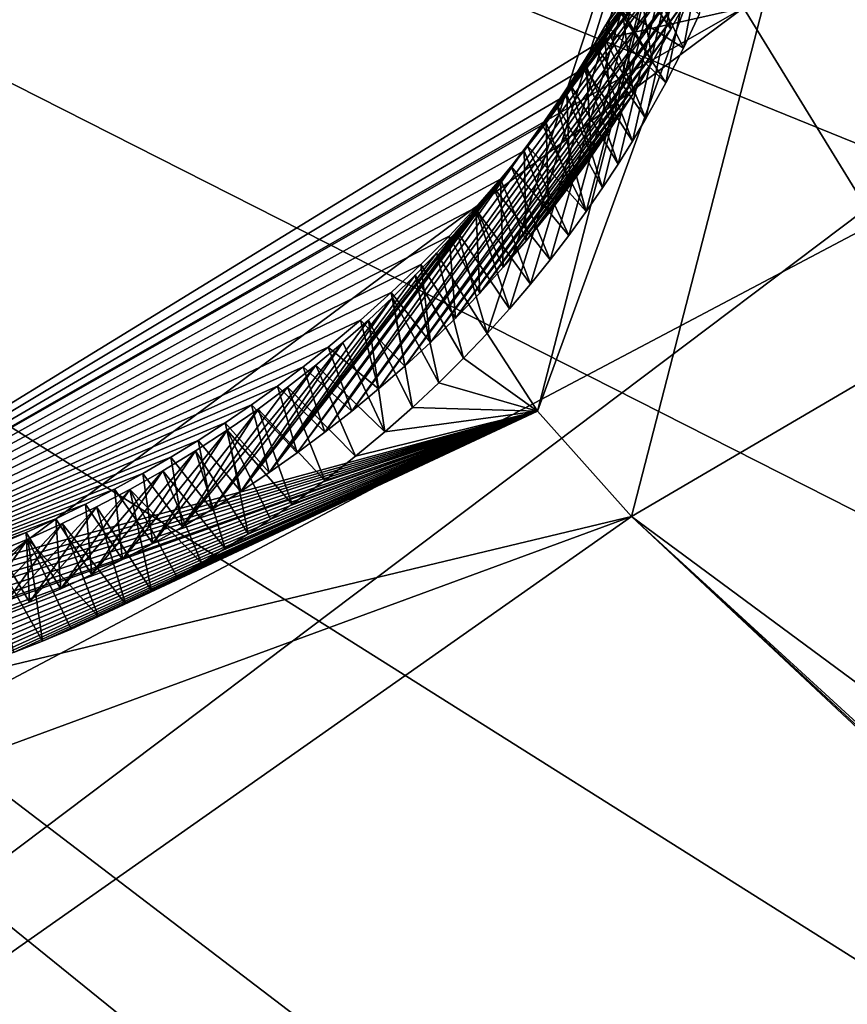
# Model space of a CAD drawing. Header units: millimetres. Extents: x -147 to 294, y -82 to 275.
# Tile 354 of 609: x 256.89 to 258.36, y 174.09 to 175.84. Entities that reach past the tile are written whole.
import ezdxf

# ---------------------------------------------------------------- set-up
doc = ezdxf.new("R2010")
doc.units = ezdxf.units.MM
doc.header["$LTSCALE"] = 67.506716
for name, color, linetype in [('1844', 7, 'CONTINUOUS'), ('2835', 7, 'CONTINUOUS'), ('3591', 7, 'CONTINUOUS'), ('3594', 7, 'CONTINUOUS'), ('3595', 7, 'CONTINUOUS'), ('3598', 7, 'CONTINUOUS'), ('3599', 7, 'CONTINUOUS'), ('751', 7, 'CONTINUOUS'), ('807', 7, 'CONTINUOUS')]:
    doc.layers.add(name, color=color, linetype=linetype)

msp = doc.modelspace()

# ---------------------------------------------------------------- linework, layer by layer
at = {"layer": '1844', "linetype": 'CONTINUOUS'}
for points in [[(258.4128, 175.4797, -27.0496), (263.1443, 173.3288, -29.217), (255.8131, 174.1063, -26.9183), (258.4128, 175.4797, -27.0496)], [(263.1443, 173.3288, -29.217), (255.1497, 173.9303, -26.8166), (255.8131, 174.1063, -26.9183), (263.1443, 173.3288, -29.217)]]:
    msp.add_3dface(points, dxfattribs=at)
at = {"layer": '2835', "linetype": 'CONTINUOUS'}
for points in [[(263.5417, 170.8446, -27.8186), (262.9563, 177.8727, -24.7702), (257.9775, 174.9556, -24.6013), (263.5417, 170.8446, -27.8186)], [(257.9775, 174.9556, -24.6013), (262.9563, 177.8727, -24.7702), (258.5469, 177.1653, -23.8997), (257.9775, 174.9556, -24.6013)], [(255.4696, 173.1937, -24.6475), (263.9317, 169.3792, -28.5881), (257.9775, 174.9556, -24.6013), (255.4696, 173.1937, -24.6475)], [(255.8961, 174.1909, -24.3685), (255.4696, 173.1937, -24.6475), (257.9775, 174.9556, -24.6013), (255.8961, 174.1909, -24.3685)], [(263.9317, 169.3792, -28.5881), (263.8307, 169.5237, -28.4932), (257.9775, 174.9556, -24.6013), (263.9317, 169.3792, -28.5881)], [(263.743, 169.6771, -28.3983), (263.5417, 170.8446, -27.8186), (257.9775, 174.9556, -24.6013), (263.743, 169.6771, -28.3983)], [(263.8307, 169.5237, -28.4932), (263.743, 169.6771, -28.3983), (257.9775, 174.9556, -24.6013), (263.8307, 169.5237, -28.4932)]]:
    msp.add_3dface(points, dxfattribs=at)
at = {"layer": '3591', "linetype": 'CONTINUOUS'}
for points in [[(257.9775, 174.9556, -24.6013), (258.5469, 177.1653, -23.8997), (257.8095, 175.1435, -24.6033), (257.9775, 174.9556, -24.6013)], [(257.8095, 175.1435, -24.6033), (258.5469, 177.1653, -23.8997), (258.3223, 177.1237, -23.9614), (257.8095, 175.1435, -24.6033)], [(257.8095, 175.1435, -24.6033), (258.3223, 177.1237, -23.9614), (257.7198, 175.2823, -24.7957), (257.8095, 175.1435, -24.6033)], [(257.7198, 175.2823, -24.7957), (258.3223, 177.1237, -23.9614), (257.7595, 175.3263, -24.7886), (257.7198, 175.2823, -24.7957)], [(257.7595, 175.3263, -24.7886), (258.3223, 177.1237, -23.9614), (257.7969, 175.3702, -24.781), (257.7595, 175.3263, -24.7886)], [(257.7969, 175.3702, -24.781), (258.3223, 177.1237, -23.9614), (257.8322, 175.4138, -24.7728), (257.7969, 175.3702, -24.781)], [(257.8322, 175.4138, -24.7728), (258.3223, 177.1237, -23.9614), (257.8654, 175.457, -24.7643), (257.8322, 175.4138, -24.7728)], [(257.8654, 175.457, -24.7643), (258.3223, 177.1237, -23.9614), (257.8966, 175.4998, -24.7554), (257.8654, 175.457, -24.7643)], [(257.8966, 175.4998, -24.7554), (258.3223, 177.1237, -23.9614), (257.9259, 175.5421, -24.7461), (257.8966, 175.4998, -24.7554)], [(257.9259, 175.5421, -24.7461), (258.3223, 177.1237, -23.9614), (257.9534, 175.584, -24.7366), (257.9259, 175.5421, -24.7461)], [(257.9534, 175.584, -24.7366), (258.3223, 177.1237, -23.9614), (257.9791, 175.6252, -24.7269), (257.9534, 175.584, -24.7366)], [(257.9791, 175.6252, -24.7269), (258.3223, 177.1237, -23.9614), (258.0032, 175.6657, -24.7169), (257.9791, 175.6252, -24.7269)], [(258.0032, 175.6657, -24.7169), (258.3223, 177.1237, -23.9614), (258.0385, 175.7293, -24.7007), (258.0032, 175.6657, -24.7169)], [(258.0385, 175.7293, -24.7007), (258.3223, 177.1237, -23.9614), (258.0701, 175.791, -24.6841), (258.0385, 175.7293, -24.7007)], [(258.0701, 175.791, -24.6841), (258.3223, 177.1237, -23.9614), (258.0983, 175.851, -24.6674), (258.0701, 175.791, -24.6841)], [(257.6778, 175.2382, -24.8022), (257.8095, 175.1435, -24.6033), (257.7198, 175.2823, -24.7957), (257.6778, 175.2382, -24.8022)], [(257.6335, 175.1941, -24.808), (257.8095, 175.1435, -24.6033), (257.6778, 175.2382, -24.8022), (257.6335, 175.1941, -24.808)], [(257.5866, 175.1502, -24.813), (257.8095, 175.1435, -24.6033), (257.6335, 175.1941, -24.808), (257.5866, 175.1502, -24.813)], [(255.8007, 174.4343, -24.346), (257.8095, 175.1435, -24.6033), (255.7929, 174.5946, -24.544), (255.8007, 174.4343, -24.346)], [(255.7929, 174.5946, -24.544), (257.8095, 175.1435, -24.6033), (255.8461, 174.587, -24.5617), (255.7929, 174.5946, -24.544)], [(255.8007, 174.4343, -24.346), (257.9775, 174.9556, -24.6013), (257.8095, 175.1435, -24.6033), (255.8007, 174.4343, -24.346)], [(255.8461, 174.587, -24.5617), (257.8095, 175.1435, -24.6033), (255.899, 174.5809, -24.5788), (255.8461, 174.587, -24.5617)], [(255.899, 174.5809, -24.5788), (257.8095, 175.1435, -24.6033), (255.9514, 174.5762, -24.5951), (255.899, 174.5809, -24.5788)], [(255.9514, 174.5762, -24.5951), (257.8095, 175.1435, -24.6033), (256.0034, 174.5729, -24.6108), (255.9514, 174.5762, -24.5951)], [(256.0034, 174.5729, -24.6108), (257.8095, 175.1435, -24.6033), (256.0733, 174.5706, -24.6311), (256.0034, 174.5729, -24.6108)], [(256.0733, 174.5706, -24.6311), (257.8095, 175.1435, -24.6033), (256.1422, 174.5706, -24.6502), (256.0733, 174.5706, -24.6311)], [(256.1422, 174.5706, -24.6502), (257.8095, 175.1435, -24.6033), (256.21, 174.5729, -24.668), (256.1422, 174.5706, -24.6502)], [(256.21, 174.5729, -24.668), (257.8095, 175.1435, -24.6033), (256.2769, 174.5772, -24.6848), (256.21, 174.5729, -24.668)], [(256.2769, 174.5772, -24.6848), (257.8095, 175.1435, -24.6033), (256.3426, 174.5836, -24.7004), (256.2769, 174.5772, -24.6848)], [(256.3426, 174.5836, -24.7004), (257.8095, 175.1435, -24.6033), (256.4071, 174.5918, -24.7149), (256.3426, 174.5836, -24.7004)], [(256.4071, 174.5918, -24.7149), (257.8095, 175.1435, -24.6033), (256.4703, 174.6018, -24.7283), (256.4071, 174.5918, -24.7149)], [(256.4703, 174.6018, -24.7283), (257.8095, 175.1435, -24.6033), (256.5322, 174.6135, -24.7407), (256.4703, 174.6018, -24.7283)], [(256.5322, 174.6135, -24.7407), (257.8095, 175.1435, -24.6033), (256.5927, 174.6267, -24.7521), (256.5322, 174.6135, -24.7407)], [(256.5927, 174.6267, -24.7521), (257.8095, 175.1435, -24.6033), (256.6518, 174.6413, -24.7625), (256.5927, 174.6267, -24.7521)], [(256.6518, 174.6413, -24.7625), (257.8095, 175.1435, -24.6033), (256.7096, 174.6574, -24.7719), (256.6518, 174.6413, -24.7625)], [(256.7096, 174.6574, -24.7719), (257.8095, 175.1435, -24.6033), (256.7659, 174.6746, -24.7805), (256.7096, 174.6574, -24.7719)], [(256.7659, 174.6746, -24.7805), (257.8095, 175.1435, -24.6033), (256.8208, 174.6931, -24.7882), (256.7659, 174.6746, -24.7805)], [(256.8208, 174.6931, -24.7882), (257.8095, 175.1435, -24.6033), (256.8744, 174.7127, -24.795), (256.8208, 174.6931, -24.7882)], [(256.8744, 174.7127, -24.795), (257.8095, 175.1435, -24.6033), (256.9265, 174.7332, -24.8011), (256.8744, 174.7127, -24.795)], [(256.9265, 174.7332, -24.8011), (257.8095, 175.1435, -24.6033), (256.9772, 174.7547, -24.8063), (256.9265, 174.7332, -24.8011)], [(256.9772, 174.7547, -24.8063), (257.8095, 175.1435, -24.6033), (257.0265, 174.777, -24.8109), (256.9772, 174.7547, -24.8063)], [(257.0265, 174.777, -24.8109), (257.8095, 175.1435, -24.6033), (257.0744, 174.8001, -24.8147), (257.0265, 174.777, -24.8109)], [(257.0744, 174.8001, -24.8147), (257.8095, 175.1435, -24.6033), (257.1209, 174.8238, -24.8179), (257.0744, 174.8001, -24.8147)], [(257.1209, 174.8238, -24.8179), (257.8095, 175.1435, -24.6033), (257.166, 174.8482, -24.8204), (257.1209, 174.8238, -24.8179)], [(257.166, 174.8482, -24.8204), (257.8095, 175.1435, -24.6033), (257.2098, 174.8731, -24.8223), (257.166, 174.8482, -24.8204)], [(257.2098, 174.8731, -24.8223), (257.8095, 175.1435, -24.6033), (257.2522, 174.8986, -24.8236), (257.2098, 174.8731, -24.8223)], [(257.2522, 174.8986, -24.8236), (257.8095, 175.1435, -24.6033), (257.2934, 174.9246, -24.8244), (257.2522, 174.8986, -24.8236)], [(257.2934, 174.9246, -24.8244), (257.8095, 175.1435, -24.6033), (257.3334, 174.951, -24.8246), (257.2934, 174.9246, -24.8244)], [(257.3334, 174.951, -24.8246), (257.8095, 175.1435, -24.6033), (257.3721, 174.9778, -24.8244), (257.3334, 174.951, -24.8246)], [(257.3721, 174.9778, -24.8244), (257.8095, 175.1435, -24.6033), (257.4299, 175.0201, -24.823), (257.3721, 174.9778, -24.8244)], [(257.4299, 175.0201, -24.823), (257.8095, 175.1435, -24.6033), (257.4848, 175.063, -24.8206), (257.4299, 175.0201, -24.823)], [(257.4848, 175.063, -24.8206), (257.8095, 175.1435, -24.6033), (257.5371, 175.1064, -24.8173), (257.4848, 175.063, -24.8206)], [(257.5371, 175.1064, -24.8173), (257.8095, 175.1435, -24.6033), (257.5866, 175.1502, -24.813), (257.5371, 175.1064, -24.8173)], [(255.8961, 174.1909, -24.3685), (257.9775, 174.9556, -24.6013), (255.8007, 174.4343, -24.346), (255.8961, 174.1909, -24.3685)]]:
    msp.add_3dface(points, dxfattribs=at)
at = {"layer": '3594', "linetype": 'CONTINUOUS'}
for points in [[(257.9505, 175.8669, -25.3435), (258.0701, 175.791, -24.6841), (257.9929, 175.9493, -25.3225), (257.9505, 175.8669, -25.3435)], [(258.0701, 175.791, -24.6841), (258.0983, 175.851, -24.6674), (257.9929, 175.9493, -25.3225), (258.0701, 175.791, -24.6841)], [(257.9316, 175.833, -25.3518), (258.0385, 175.7293, -24.7007), (257.9505, 175.8669, -25.3435), (257.9316, 175.833, -25.3518)], [(258.0385, 175.7293, -24.7007), (258.0701, 175.791, -24.6841), (257.9505, 175.8669, -25.3435), (258.0385, 175.7293, -24.7007)], [(257.9115, 175.7984, -25.36), (258.0032, 175.6657, -24.7169), (257.9316, 175.833, -25.3518), (257.9115, 175.7984, -25.36)], [(258.0032, 175.6657, -24.7169), (258.0385, 175.7293, -24.7007), (257.9316, 175.833, -25.3518), (258.0032, 175.6657, -24.7169)], [(257.8901, 175.7634, -25.3682), (257.9791, 175.6252, -24.7269), (257.9115, 175.7984, -25.36), (257.8901, 175.7634, -25.3682)], [(257.9791, 175.6252, -24.7269), (258.0032, 175.6657, -24.7169), (257.9115, 175.7984, -25.36), (257.9791, 175.6252, -24.7269)], [(257.8675, 175.7278, -25.3762), (257.9534, 175.584, -24.7366), (257.8901, 175.7634, -25.3682), (257.8675, 175.7278, -25.3762)], [(257.9534, 175.584, -24.7366), (257.9791, 175.6252, -24.7269), (257.8901, 175.7634, -25.3682), (257.9534, 175.584, -24.7366)], [(257.8435, 175.6917, -25.384), (257.9259, 175.5421, -24.7461), (257.8675, 175.7278, -25.3762), (257.8435, 175.6917, -25.384)], [(257.9259, 175.5421, -24.7461), (257.9534, 175.584, -24.7366), (257.8675, 175.7278, -25.3762), (257.9259, 175.5421, -24.7461)], [(257.818, 175.655, -25.3917), (257.8966, 175.4998, -24.7554), (257.8435, 175.6917, -25.384), (257.818, 175.655, -25.3917)], [(257.8966, 175.4998, -24.7554), (257.9259, 175.5421, -24.7461), (257.8435, 175.6917, -25.384), (257.8966, 175.4998, -24.7554)], [(257.791, 175.6177, -25.3992), (257.8966, 175.4998, -24.7554), (257.818, 175.655, -25.3917), (257.791, 175.6177, -25.3992)], [(257.7624, 175.5802, -25.4065), (257.8654, 175.457, -24.7643), (257.791, 175.6177, -25.3992), (257.7624, 175.5802, -25.4065)], [(257.8654, 175.457, -24.7643), (257.8966, 175.4998, -24.7554), (257.791, 175.6177, -25.3992), (257.8654, 175.457, -24.7643)], [(257.732, 175.5421, -25.4135), (257.8322, 175.4138, -24.7728), (257.7624, 175.5802, -25.4065), (257.732, 175.5421, -25.4135)], [(257.8322, 175.4138, -24.7728), (257.8654, 175.457, -24.7643), (257.7624, 175.5802, -25.4065), (257.8322, 175.4138, -24.7728)], [(257.6998, 175.5036, -25.4203), (257.7969, 175.3702, -24.781), (257.732, 175.5421, -25.4135), (257.6998, 175.5036, -25.4203)], [(257.7969, 175.3702, -24.781), (257.8322, 175.4138, -24.7728), (257.732, 175.5421, -25.4135), (257.7969, 175.3702, -24.781)], [(257.6656, 175.4646, -25.4267), (257.7595, 175.3263, -24.7886), (257.6998, 175.5036, -25.4203), (257.6656, 175.4646, -25.4267)], [(257.7595, 175.3263, -24.7886), (257.7969, 175.3702, -24.781), (257.6998, 175.5036, -25.4203), (257.7595, 175.3263, -24.7886)], [(257.6296, 175.4254, -25.4327), (257.7198, 175.2823, -24.7957), (257.6656, 175.4646, -25.4267), (257.6296, 175.4254, -25.4327)], [(257.7198, 175.2823, -24.7957), (257.7595, 175.3263, -24.7886), (257.6656, 175.4646, -25.4267), (257.7198, 175.2823, -24.7957)], [(257.5915, 175.386, -25.4382), (257.6778, 175.2382, -24.8022), (257.6296, 175.4254, -25.4327), (257.5915, 175.386, -25.4382)], [(257.6778, 175.2382, -24.8022), (257.7198, 175.2823, -24.7957), (257.6296, 175.4254, -25.4327), (257.6778, 175.2382, -24.8022)], [(257.551, 175.3463, -25.4433), (257.6335, 175.1941, -24.808), (257.5915, 175.386, -25.4382), (257.551, 175.3463, -25.4433)], [(257.6335, 175.1941, -24.808), (257.6778, 175.2382, -24.8022), (257.5915, 175.386, -25.4382), (257.6335, 175.1941, -24.808)], [(257.5079, 175.3062, -25.4479), (257.5866, 175.1502, -24.813), (257.551, 175.3463, -25.4433), (257.5079, 175.3062, -25.4479)], [(257.5866, 175.1502, -24.813), (257.6335, 175.1941, -24.808), (257.551, 175.3463, -25.4433), (257.5866, 175.1502, -24.813)], [(257.4621, 175.2658, -25.4519), (257.5371, 175.1064, -24.8173), (257.5079, 175.3062, -25.4479), (257.4621, 175.2658, -25.4519)], [(257.5371, 175.1064, -24.8173), (257.5866, 175.1502, -24.813), (257.5079, 175.3062, -25.4479), (257.5371, 175.1064, -24.8173)], [(257.4138, 175.2257, -25.4551), (257.5371, 175.1064, -24.8173), (257.4621, 175.2658, -25.4519), (257.4138, 175.2257, -25.4551)], [(257.3633, 175.1861, -25.4576), (257.4848, 175.063, -24.8206), (257.4138, 175.2257, -25.4551), (257.3633, 175.1861, -25.4576)], [(257.4848, 175.063, -24.8206), (257.5371, 175.1064, -24.8173), (257.4138, 175.2257, -25.4551), (257.4848, 175.063, -24.8206)], [(257.3109, 175.1474, -25.4593), (257.4299, 175.0201, -24.823), (257.3633, 175.1861, -25.4576), (257.3109, 175.1474, -25.4593)], [(257.4299, 175.0201, -24.823), (257.4848, 175.063, -24.8206), (257.3633, 175.1861, -25.4576), (257.4299, 175.0201, -24.823)], [(257.2561, 175.1094, -25.4601), (257.3721, 174.9778, -24.8244), (257.3109, 175.1474, -25.4593), (257.2561, 175.1094, -25.4601)], [(257.3721, 174.9778, -24.8244), (257.4299, 175.0201, -24.823), (257.3109, 175.1474, -25.4593), (257.3721, 174.9778, -24.8244)], [(257.1994, 175.0725, -25.4599), (257.2934, 174.9246, -24.8244), (257.2561, 175.1094, -25.4601), (257.1994, 175.0725, -25.4599)], [(257.2934, 174.9246, -24.8244), (257.3334, 174.951, -24.8246), (257.2561, 175.1094, -25.4601), (257.2934, 174.9246, -24.8244)], [(257.3334, 174.951, -24.8246), (257.3721, 174.9778, -24.8244), (257.2561, 175.1094, -25.4601), (257.3334, 174.951, -24.8246)], [(257.1411, 175.0372, -25.4588), (257.2522, 174.8986, -24.8236), (257.1994, 175.0725, -25.4599), (257.1411, 175.0372, -25.4588)], [(257.2522, 174.8986, -24.8236), (257.2934, 174.9246, -24.8244), (257.1994, 175.0725, -25.4599), (257.2522, 174.8986, -24.8236)], [(257.0821, 175.0039, -25.4567), (257.2098, 174.8731, -24.8223), (257.1411, 175.0372, -25.4588), (257.0821, 175.0039, -25.4567)], [(257.2098, 174.8731, -24.8223), (257.2522, 174.8986, -24.8236), (257.1411, 175.0372, -25.4588), (257.2098, 174.8731, -24.8223)], [(257.0225, 174.9726, -25.4537), (257.1209, 174.8238, -24.8179), (257.0821, 175.0039, -25.4567), (257.0225, 174.9726, -25.4537)], [(257.1209, 174.8238, -24.8179), (257.166, 174.8482, -24.8204), (257.0821, 175.0039, -25.4567), (257.1209, 174.8238, -24.8179)], [(257.166, 174.8482, -24.8204), (257.2098, 174.8731, -24.8223), (257.0821, 175.0039, -25.4567), (257.166, 174.8482, -24.8204)], [(256.9617, 174.943, -25.4497), (257.0744, 174.8001, -24.8147), (257.0225, 174.9726, -25.4537), (256.9617, 174.943, -25.4497)], [(257.0744, 174.8001, -24.8147), (257.1209, 174.8238, -24.8179), (257.0225, 174.9726, -25.4537), (257.0744, 174.8001, -24.8147)], [(256.8999, 174.9152, -25.4447), (257.0265, 174.777, -24.8109), (256.9617, 174.943, -25.4497), (256.8999, 174.9152, -25.4447)], [(257.0265, 174.777, -24.8109), (257.0744, 174.8001, -24.8147), (256.9617, 174.943, -25.4497), (257.0265, 174.777, -24.8109)], [(256.8374, 174.8894, -25.4388), (256.9265, 174.7332, -24.8011), (256.8999, 174.9152, -25.4447), (256.8374, 174.8894, -25.4388)], [(256.9265, 174.7332, -24.8011), (256.9772, 174.7547, -24.8063), (256.8999, 174.9152, -25.4447), (256.9265, 174.7332, -24.8011)], [(256.9772, 174.7547, -24.8063), (257.0265, 174.777, -24.8109), (256.8999, 174.9152, -25.4447), (256.9772, 174.7547, -24.8063)], [(256.8744, 174.7127, -24.795), (256.9265, 174.7332, -24.8011), (256.8374, 174.8894, -25.4388), (256.8744, 174.7127, -24.795)]]:
    msp.add_3dface(points, dxfattribs=at)
at = {"layer": '3595', "linetype": 'CONTINUOUS'}
for points in [[(257.8435, 175.6917, -25.384), (257.8675, 175.7278, -25.3762), (258.2041, 176.1901, -25.2835), (257.8435, 175.6917, -25.384)], [(258.1827, 176.1266, -25.3025), (257.8435, 175.6917, -25.384), (258.2041, 176.1901, -25.2835), (258.1827, 176.1266, -25.3025)], [(257.8675, 175.7278, -25.3762), (257.8901, 175.7634, -25.3682), (258.2041, 176.1901, -25.2835), (257.8675, 175.7278, -25.3762)], [(257.8901, 175.7634, -25.3682), (257.9115, 175.7984, -25.36), (258.2041, 176.1901, -25.2835), (257.8901, 175.7634, -25.3682)], [(257.9115, 175.7984, -25.36), (257.9316, 175.833, -25.3518), (258.2041, 176.1901, -25.2835), (257.9115, 175.7984, -25.36)], [(257.9316, 175.833, -25.3518), (257.9505, 175.8669, -25.3435), (258.2041, 176.1901, -25.2835), (257.9316, 175.833, -25.3518)], [(257.43, 175.1058, -25.506), (257.791, 175.6177, -25.3992), (258.1827, 176.1266, -25.3025), (257.43, 175.1058, -25.506)], [(257.4785, 175.1438, -25.5036), (257.43, 175.1058, -25.506), (258.1827, 176.1266, -25.3025), (257.4785, 175.1438, -25.5036)], [(258.1594, 176.0642, -25.3206), (257.4785, 175.1438, -25.5036), (258.1827, 176.1266, -25.3025), (258.1594, 176.0642, -25.3206)], [(257.791, 175.6177, -25.3992), (257.818, 175.655, -25.3917), (258.1827, 176.1266, -25.3025), (257.791, 175.6177, -25.3992)], [(257.818, 175.655, -25.3917), (257.8435, 175.6917, -25.384), (258.1827, 176.1266, -25.3025), (257.818, 175.655, -25.3917)], [(257.5262, 175.1832, -25.5004), (257.4785, 175.1438, -25.5036), (258.1594, 176.0642, -25.3206), (257.5262, 175.1832, -25.5004)], [(258.1345, 176.003, -25.3379), (257.5262, 175.1832, -25.5004), (258.1594, 176.0642, -25.3206), (258.1345, 176.003, -25.3379)], [(257.5729, 175.224, -25.4965), (257.5262, 175.1832, -25.5004), (258.1345, 176.003, -25.3379), (257.5729, 175.224, -25.4965)], [(258.1077, 175.9431, -25.3542), (257.5729, 175.224, -25.4965), (258.1345, 176.003, -25.3379), (258.1077, 175.9431, -25.3542)], [(257.6186, 175.2662, -25.4918), (257.5729, 175.224, -25.4965), (258.1077, 175.9431, -25.3542), (257.6186, 175.2662, -25.4918)], [(258.0788, 175.8837, -25.3698), (257.6186, 175.2662, -25.4918), (258.1077, 175.9431, -25.3542), (258.0788, 175.8837, -25.3698)], [(257.6631, 175.3096, -25.4863), (257.6186, 175.2662, -25.4918), (258.0788, 175.8837, -25.3698), (257.6631, 175.3096, -25.4863)], [(258.0478, 175.8248, -25.3846), (257.6631, 175.3096, -25.4863), (258.0788, 175.8837, -25.3698), (258.0478, 175.8248, -25.3846)], [(257.7065, 175.3543, -25.48), (257.6631, 175.3096, -25.4863), (258.0478, 175.8248, -25.3846), (257.7065, 175.3543, -25.48)], [(258.0148, 175.7668, -25.3987), (257.7065, 175.3543, -25.48), (258.0478, 175.8248, -25.3846), (258.0148, 175.7668, -25.3987)], [(257.7485, 175.4003, -25.4728), (257.7065, 175.3543, -25.48), (258.0148, 175.7668, -25.3987), (257.7485, 175.4003, -25.4728)], [(257.9801, 175.7096, -25.412), (257.7485, 175.4003, -25.4728), (258.0148, 175.7668, -25.3987), (257.9801, 175.7096, -25.412)], [(257.7893, 175.4475, -25.4649), (257.7485, 175.4003, -25.4728), (257.9801, 175.7096, -25.412), (257.7893, 175.4475, -25.4649)], [(257.9437, 175.6535, -25.4244), (257.7893, 175.4475, -25.4649), (257.9801, 175.7096, -25.412), (257.9437, 175.6535, -25.4244)], [(257.8291, 175.4963, -25.4561), (257.7893, 175.4475, -25.4649), (257.9437, 175.6535, -25.4244), (257.8291, 175.4963, -25.4561)], [(257.906, 175.5987, -25.436), (257.8291, 175.4963, -25.4561), (257.9437, 175.6535, -25.4244), (257.906, 175.5987, -25.436)], [(257.7624, 175.5802, -25.4065), (257.791, 175.6177, -25.3992), (257.3807, 175.0692, -25.5076), (257.7624, 175.5802, -25.4065)], [(257.3807, 175.0692, -25.5076), (257.791, 175.6177, -25.3992), (257.43, 175.1058, -25.506), (257.3807, 175.0692, -25.5076)], [(257.8681, 175.5468, -25.4465), (257.8291, 175.4963, -25.4561), (257.906, 175.5987, -25.436), (257.8681, 175.5468, -25.4465)], [(257.732, 175.5421, -25.4135), (257.7624, 175.5802, -25.4065), (257.3807, 175.0692, -25.5076), (257.732, 175.5421, -25.4135)], [(257.6998, 175.5036, -25.4203), (257.732, 175.5421, -25.4135), (257.3807, 175.0692, -25.5076), (257.6998, 175.5036, -25.4203)], [(257.6656, 175.4646, -25.4267), (257.6998, 175.5036, -25.4203), (257.3307, 175.034, -25.5085), (257.6656, 175.4646, -25.4267)], [(257.3307, 175.034, -25.5085), (257.6998, 175.5036, -25.4203), (257.3807, 175.0692, -25.5076), (257.3307, 175.034, -25.5085)], [(257.6296, 175.4254, -25.4327), (257.6656, 175.4646, -25.4267), (257.3307, 175.034, -25.5085), (257.6296, 175.4254, -25.4327)], [(257.5915, 175.386, -25.4382), (257.6296, 175.4254, -25.4327), (257.3307, 175.034, -25.5085), (257.5915, 175.386, -25.4382)], [(257.551, 175.3463, -25.4433), (257.5915, 175.386, -25.4382), (257.3307, 175.034, -25.5085), (257.551, 175.3463, -25.4433)], [(257.5079, 175.3062, -25.4479), (257.551, 175.3463, -25.4433), (257.2801, 175.0004, -25.5087), (257.5079, 175.3062, -25.4479)], [(257.2801, 175.0004, -25.5087), (257.551, 175.3463, -25.4433), (257.3307, 175.034, -25.5085), (257.2801, 175.0004, -25.5087)], [(257.4621, 175.2658, -25.4519), (257.5079, 175.3062, -25.4479), (257.2801, 175.0004, -25.5087), (257.4621, 175.2658, -25.4519)], [(257.4138, 175.2257, -25.4551), (257.4621, 175.2658, -25.4519), (257.2287, 174.968, -25.5081), (257.4138, 175.2257, -25.4551)], [(257.2287, 174.968, -25.5081), (257.4621, 175.2658, -25.4519), (257.2801, 175.0004, -25.5087), (257.2287, 174.968, -25.5081)], [(257.3633, 175.1861, -25.4576), (257.4138, 175.2257, -25.4551), (257.1764, 174.937, -25.5069), (257.3633, 175.1861, -25.4576)], [(257.1764, 174.937, -25.5069), (257.4138, 175.2257, -25.4551), (257.2287, 174.968, -25.5081), (257.1764, 174.937, -25.5069)], [(257.3109, 175.1474, -25.4593), (257.3633, 175.1861, -25.4576), (257.1764, 174.937, -25.5069), (257.3109, 175.1474, -25.4593)], [(257.2561, 175.1094, -25.4601), (257.3109, 175.1474, -25.4593), (257.1233, 174.9073, -25.5049), (257.2561, 175.1094, -25.4601)], [(257.1233, 174.9073, -25.5049), (257.3109, 175.1474, -25.4593), (257.1764, 174.937, -25.5069), (257.1233, 174.9073, -25.5049)], [(257.1994, 175.0725, -25.4599), (257.2561, 175.1094, -25.4601), (257.0693, 174.879, -25.5021), (257.1994, 175.0725, -25.4599)], [(257.0693, 174.879, -25.5021), (257.2561, 175.1094, -25.4601), (257.1233, 174.9073, -25.5049), (257.0693, 174.879, -25.5021)], [(257.1411, 175.0372, -25.4588), (257.1994, 175.0725, -25.4599), (257.0146, 174.8521, -25.4986), (257.1411, 175.0372, -25.4588)], [(257.0146, 174.8521, -25.4986), (257.1994, 175.0725, -25.4599), (257.0693, 174.879, -25.5021), (257.0146, 174.8521, -25.4986)], [(257.0821, 175.0039, -25.4567), (257.1411, 175.0372, -25.4588), (256.9592, 174.8267, -25.4943), (257.0821, 175.0039, -25.4567)], [(256.9592, 174.8267, -25.4943), (257.1411, 175.0372, -25.4588), (257.0146, 174.8521, -25.4986), (256.9592, 174.8267, -25.4943)], [(257.0225, 174.9726, -25.4537), (257.0821, 175.0039, -25.4567), (256.9031, 174.8028, -25.4893), (257.0225, 174.9726, -25.4537)], [(256.9031, 174.8028, -25.4893), (257.0821, 175.0039, -25.4567), (256.9592, 174.8267, -25.4943), (256.9031, 174.8028, -25.4893)], [(256.9617, 174.943, -25.4497), (257.0225, 174.9726, -25.4537), (256.8462, 174.7805, -25.4835), (256.9617, 174.943, -25.4497)], [(256.8462, 174.7805, -25.4835), (257.0225, 174.9726, -25.4537), (256.9031, 174.8028, -25.4893), (256.8462, 174.7805, -25.4835)], [(256.8999, 174.9152, -25.4447), (256.9617, 174.943, -25.4497), (256.7888, 174.7597, -25.4769), (256.8999, 174.9152, -25.4447)], [(256.7888, 174.7597, -25.4769), (256.9617, 174.943, -25.4497), (256.8462, 174.7805, -25.4835), (256.7888, 174.7597, -25.4769)], [(256.8374, 174.8894, -25.4388), (256.8999, 174.9152, -25.4447), (256.7307, 174.7406, -25.4695), (256.8374, 174.8894, -25.4388)], [(256.7307, 174.7406, -25.4695), (256.8999, 174.9152, -25.4447), (256.7888, 174.7597, -25.4769), (256.7307, 174.7406, -25.4695)]]:
    msp.add_3dface(points, dxfattribs=at)
at = {"layer": '3598', "linetype": 'CONTINUOUS'}
for points in [[(259.014, 176.9719, -26.6221), (258.4128, 175.4797, -27.0496), (258.1773, 175.8629, -26.6838), (259.014, 176.9719, -26.6221)], [(258.4128, 175.4797, -27.0496), (255.8131, 174.1063, -26.9183), (258.1773, 175.8629, -26.6838), (258.4128, 175.4797, -27.0496)], [(255.8131, 174.1063, -26.9183), (255.879, 174.5492, -26.5904), (258.1773, 175.8629, -26.6838), (255.8131, 174.1063, -26.9183)], [(258.1773, 175.8629, -26.6838), (255.879, 174.5492, -26.5904), (257.9299, 175.8077, -25.9247), (258.1773, 175.8629, -26.6838)], [(257.9613, 175.858, -25.9115), (258.1773, 175.8629, -26.6838), (257.9299, 175.8077, -25.9247), (257.9613, 175.858, -25.9115)], [(257.9299, 175.8077, -25.9247), (255.879, 174.5492, -26.5904), (257.8968, 175.7577, -25.9373), (257.9299, 175.8077, -25.9247)], [(257.8968, 175.7577, -25.9373), (255.879, 174.5492, -26.5904), (257.8619, 175.7079, -25.9492), (257.8968, 175.7577, -25.9373)], [(257.8619, 175.7079, -25.9492), (255.879, 174.5492, -26.5904), (257.8249, 175.658, -25.9603), (257.8619, 175.7079, -25.9492)], [(257.8249, 175.658, -25.9603), (255.879, 174.5492, -26.5904), (257.7857, 175.608, -25.9708), (257.8249, 175.658, -25.9603)], [(257.7857, 175.608, -25.9708), (255.879, 174.5492, -26.5904), (257.7439, 175.5576, -25.9805), (257.7857, 175.608, -25.9708)], [(257.7439, 175.5576, -25.9805), (255.879, 174.5492, -26.5904), (257.6993, 175.5069, -25.9893), (257.7439, 175.5576, -25.9805)], [(257.6993, 175.5069, -25.9893), (255.879, 174.5492, -26.5904), (257.6518, 175.4559, -25.9973), (257.6993, 175.5069, -25.9893)], [(257.6518, 175.4559, -25.9973), (255.879, 174.5492, -26.5904), (257.6015, 175.4052, -26.0043), (257.6518, 175.4559, -25.9973)], [(257.6015, 175.4052, -26.0043), (255.879, 174.5492, -26.5904), (257.5487, 175.3551, -26.0102), (257.6015, 175.4052, -26.0043)], [(257.5487, 175.3551, -26.0102), (255.879, 174.5492, -26.5904), (257.4935, 175.3059, -26.015), (257.5487, 175.3551, -26.0102)], [(257.4935, 175.3059, -26.015), (255.879, 174.5492, -26.5904), (257.4363, 175.258, -26.0185), (257.4935, 175.3059, -26.015)], [(257.4363, 175.258, -26.0185), (255.879, 174.5492, -26.5904), (257.3916, 175.2226, -26.0202), (257.4363, 175.258, -26.0185)], [(257.3916, 175.2226, -26.0202), (255.879, 174.5492, -26.5904), (257.3459, 175.1881, -26.0212), (257.3916, 175.2226, -26.0202)], [(257.3459, 175.1881, -26.0212), (255.879, 174.5492, -26.5904), (257.2995, 175.1548, -26.0213), (257.3459, 175.1881, -26.0212)], [(257.2995, 175.1548, -26.0213), (255.879, 174.5492, -26.5904), (257.2523, 175.1226, -26.0207), (257.2995, 175.1548, -26.0213)], [(257.2523, 175.1226, -26.0207), (255.879, 174.5492, -26.5904), (257.2043, 175.0915, -26.0193), (257.2523, 175.1226, -26.0207)], [(257.2043, 175.0915, -26.0193), (255.879, 174.5492, -26.5904), (257.1554, 175.0613, -26.0171), (257.2043, 175.0915, -26.0193)], [(257.1554, 175.0613, -26.0171), (255.879, 174.5492, -26.5904), (257.1055, 175.0322, -26.0142), (257.1554, 175.0613, -26.0171)], [(257.1055, 175.0322, -26.0142), (255.879, 174.5492, -26.5904), (257.0547, 175.0042, -26.0104), (257.1055, 175.0322, -26.0142)], [(257.0547, 175.0042, -26.0104), (255.879, 174.5492, -26.5904), (257.003, 174.9774, -26.0058), (257.0547, 175.0042, -26.0104)], [(257.003, 174.9774, -26.0058), (255.879, 174.5492, -26.5904), (256.9504, 174.9516, -26.0003), (257.003, 174.9774, -26.0058)], [(256.9504, 174.9516, -26.0003), (255.879, 174.5492, -26.5904), (256.8969, 174.9271, -25.994), (256.9504, 174.9516, -26.0003)], [(256.8969, 174.9271, -25.994), (255.879, 174.5492, -26.5904), (256.8425, 174.9038, -25.9868), (256.8969, 174.9271, -25.994)]]:
    msp.add_3dface(points, dxfattribs=at)
at = {"layer": '3599', "linetype": 'CONTINUOUS'}
for points in [[(258.0478, 175.8248, -25.3846), (258.0199, 175.9608, -25.8828), (257.9913, 175.909, -25.8975), (258.0478, 175.8248, -25.3846)], [(258.0478, 175.8248, -25.3846), (258.0788, 175.8837, -25.3698), (258.0199, 175.9608, -25.8828), (258.0478, 175.8248, -25.3846)], [(258.0148, 175.7668, -25.3987), (257.9913, 175.909, -25.8975), (257.9613, 175.858, -25.9115), (258.0148, 175.7668, -25.3987)], [(258.0148, 175.7668, -25.3987), (258.0478, 175.8248, -25.3846), (257.9913, 175.909, -25.8975), (258.0148, 175.7668, -25.3987)], [(257.9801, 175.7096, -25.412), (257.9613, 175.858, -25.9115), (257.9299, 175.8077, -25.9247), (257.9801, 175.7096, -25.412)], [(257.9801, 175.7096, -25.412), (258.0148, 175.7668, -25.3987), (257.9613, 175.858, -25.9115), (257.9801, 175.7096, -25.412)], [(257.9437, 175.6535, -25.4244), (257.9299, 175.8077, -25.9247), (257.8968, 175.7577, -25.9373), (257.9437, 175.6535, -25.4244)], [(257.9437, 175.6535, -25.4244), (257.9801, 175.7096, -25.412), (257.9299, 175.8077, -25.9247), (257.9437, 175.6535, -25.4244)], [(257.906, 175.5987, -25.436), (257.8968, 175.7577, -25.9373), (257.8619, 175.7079, -25.9492), (257.906, 175.5987, -25.436)], [(257.906, 175.5987, -25.436), (257.9437, 175.6535, -25.4244), (257.8968, 175.7577, -25.9373), (257.906, 175.5987, -25.436)], [(257.8681, 175.5468, -25.4465), (257.8619, 175.7079, -25.9492), (257.8249, 175.658, -25.9603), (257.8681, 175.5468, -25.4465)], [(257.8681, 175.5468, -25.4465), (257.906, 175.5987, -25.436), (257.8619, 175.7079, -25.9492), (257.8681, 175.5468, -25.4465)], [(257.8291, 175.4963, -25.4561), (257.8249, 175.658, -25.9603), (257.7857, 175.608, -25.9708), (257.8291, 175.4963, -25.4561)], [(257.8291, 175.4963, -25.4561), (257.8681, 175.5468, -25.4465), (257.8249, 175.658, -25.9603), (257.8291, 175.4963, -25.4561)], [(257.7893, 175.4475, -25.4649), (257.7857, 175.608, -25.9708), (257.7439, 175.5576, -25.9805), (257.7893, 175.4475, -25.4649)], [(257.7893, 175.4475, -25.4649), (257.8291, 175.4963, -25.4561), (257.7857, 175.608, -25.9708), (257.7893, 175.4475, -25.4649)], [(257.7485, 175.4003, -25.4728), (257.7439, 175.5576, -25.9805), (257.6993, 175.5069, -25.9893), (257.7485, 175.4003, -25.4728)], [(257.7485, 175.4003, -25.4728), (257.7893, 175.4475, -25.4649), (257.7439, 175.5576, -25.9805), (257.7485, 175.4003, -25.4728)], [(257.7065, 175.3543, -25.48), (257.6993, 175.5069, -25.9893), (257.6518, 175.4559, -25.9973), (257.7065, 175.3543, -25.48)], [(257.7065, 175.3543, -25.48), (257.7485, 175.4003, -25.4728), (257.6993, 175.5069, -25.9893), (257.7065, 175.3543, -25.48)], [(257.6631, 175.3096, -25.4863), (257.6518, 175.4559, -25.9973), (257.6015, 175.4052, -26.0043), (257.6631, 175.3096, -25.4863)], [(257.6631, 175.3096, -25.4863), (257.7065, 175.3543, -25.48), (257.6518, 175.4559, -25.9973), (257.6631, 175.3096, -25.4863)], [(257.6186, 175.2662, -25.4918), (257.6015, 175.4052, -26.0043), (257.5487, 175.3551, -26.0102), (257.6186, 175.2662, -25.4918)], [(257.6186, 175.2662, -25.4918), (257.6631, 175.3096, -25.4863), (257.6015, 175.4052, -26.0043), (257.6186, 175.2662, -25.4918)], [(257.5729, 175.224, -25.4965), (257.5487, 175.3551, -26.0102), (257.4935, 175.3059, -26.015), (257.5729, 175.224, -25.4965)], [(257.5729, 175.224, -25.4965), (257.6186, 175.2662, -25.4918), (257.5487, 175.3551, -26.0102), (257.5729, 175.224, -25.4965)], [(257.5262, 175.1832, -25.5004), (257.4935, 175.3059, -26.015), (257.4363, 175.258, -26.0185), (257.5262, 175.1832, -25.5004)], [(257.5262, 175.1832, -25.5004), (257.5729, 175.224, -25.4965), (257.4935, 175.3059, -26.015), (257.5262, 175.1832, -25.5004)], [(257.4785, 175.1438, -25.5036), (257.4363, 175.258, -26.0185), (257.3916, 175.2226, -26.0202), (257.4785, 175.1438, -25.5036)], [(257.4785, 175.1438, -25.5036), (257.5262, 175.1832, -25.5004), (257.4363, 175.258, -26.0185), (257.4785, 175.1438, -25.5036)], [(257.43, 175.1058, -25.506), (257.3916, 175.2226, -26.0202), (257.3459, 175.1881, -26.0212), (257.43, 175.1058, -25.506)], [(257.43, 175.1058, -25.506), (257.4785, 175.1438, -25.5036), (257.3916, 175.2226, -26.0202), (257.43, 175.1058, -25.506)], [(257.3807, 175.0692, -25.5076), (257.3459, 175.1881, -26.0212), (257.2995, 175.1548, -26.0213), (257.3807, 175.0692, -25.5076)], [(257.3807, 175.0692, -25.5076), (257.43, 175.1058, -25.506), (257.3459, 175.1881, -26.0212), (257.3807, 175.0692, -25.5076)], [(257.3307, 175.034, -25.5085), (257.2995, 175.1548, -26.0213), (257.2523, 175.1226, -26.0207), (257.3307, 175.034, -25.5085)], [(257.3307, 175.034, -25.5085), (257.3807, 175.0692, -25.5076), (257.2995, 175.1548, -26.0213), (257.3307, 175.034, -25.5085)], [(257.2801, 175.0004, -25.5087), (257.2523, 175.1226, -26.0207), (257.2043, 175.0915, -26.0193), (257.2801, 175.0004, -25.5087)], [(257.2801, 175.0004, -25.5087), (257.3307, 175.034, -25.5085), (257.2523, 175.1226, -26.0207), (257.2801, 175.0004, -25.5087)], [(257.2287, 174.968, -25.5081), (257.2043, 175.0915, -26.0193), (257.1554, 175.0613, -26.0171), (257.2287, 174.968, -25.5081)], [(257.2287, 174.968, -25.5081), (257.2801, 175.0004, -25.5087), (257.2043, 175.0915, -26.0193), (257.2287, 174.968, -25.5081)], [(257.1764, 174.937, -25.5069), (257.1554, 175.0613, -26.0171), (257.1055, 175.0322, -26.0142), (257.1764, 174.937, -25.5069)], [(257.1764, 174.937, -25.5069), (257.2287, 174.968, -25.5081), (257.1554, 175.0613, -26.0171), (257.1764, 174.937, -25.5069)], [(257.1233, 174.9073, -25.5049), (257.1055, 175.0322, -26.0142), (257.0547, 175.0042, -26.0104), (257.1233, 174.9073, -25.5049)], [(257.1233, 174.9073, -25.5049), (257.1764, 174.937, -25.5069), (257.1055, 175.0322, -26.0142), (257.1233, 174.9073, -25.5049)], [(257.0693, 174.879, -25.5021), (257.0547, 175.0042, -26.0104), (257.003, 174.9774, -26.0058), (257.0693, 174.879, -25.5021)], [(257.0693, 174.879, -25.5021), (257.1233, 174.9073, -25.5049), (257.0547, 175.0042, -26.0104), (257.0693, 174.879, -25.5021)], [(257.0146, 174.8521, -25.4986), (257.003, 174.9774, -26.0058), (256.9504, 174.9516, -26.0003), (257.0146, 174.8521, -25.4986)], [(257.0146, 174.8521, -25.4986), (257.0693, 174.879, -25.5021), (257.003, 174.9774, -26.0058), (257.0146, 174.8521, -25.4986)], [(256.9592, 174.8267, -25.4943), (256.9504, 174.9516, -26.0003), (256.8969, 174.9271, -25.994), (256.9592, 174.8267, -25.4943)], [(256.9592, 174.8267, -25.4943), (257.0146, 174.8521, -25.4986), (256.9504, 174.9516, -26.0003), (256.9592, 174.8267, -25.4943)], [(256.9031, 174.8028, -25.4893), (256.8969, 174.9271, -25.994), (256.8425, 174.9038, -25.9868), (256.9031, 174.8028, -25.4893)], [(256.9031, 174.8028, -25.4893), (256.9592, 174.8267, -25.4943), (256.8969, 174.9271, -25.994), (256.9031, 174.8028, -25.4893)], [(256.8462, 174.7805, -25.4835), (256.9031, 174.8028, -25.4893), (256.8425, 174.9038, -25.9868), (256.8462, 174.7805, -25.4835)]]:
    msp.add_3dface(points, dxfattribs=at)
at = {"layer": '751', "linetype": 'CONTINUOUS'}
for points in [[(268.656, 183.2375, -49.424), (249.1904, 168.567, -51.6094), (256.1637, 187.6719, -49.125), (268.656, 183.2375, -49.424)], [(258.1015, 166.8887, -51.1842), (249.1904, 168.567, -51.6094), (268.656, 183.2375, -49.424), (258.1015, 166.8887, -51.1842)], [(267.4527, 164.4202, -50.1584), (258.1015, 166.8887, -51.1842), (268.656, 183.2375, -49.424), (267.4527, 164.4202, -50.1584)]]:
    msp.add_3dface(points, dxfattribs=at)
at = {"layer": '807', "linetype": 'CONTINUOUS'}
for points in [[(251.8813, 178.2578, -48.5114), (271.6002, 171.3833, -48.2746), (258.4713, 186.6761, -47.2366), (251.8813, 178.2578, -48.5114)], [(246.5433, 168.7383, -49.6388), (262.5198, 165.9072, -48.7649), (251.8813, 178.2578, -48.5114), (246.5433, 168.7383, -49.6388)], [(251.8813, 178.2578, -48.5114), (262.5198, 165.9072, -48.7649), (264.4922, 167.4576, -48.7016), (251.8813, 178.2578, -48.5114)], [(271.6002, 171.3833, -48.2746), (251.8813, 178.2578, -48.5114), (270.6248, 170.6523, -48.3453), (271.6002, 171.3833, -48.2746)], [(270.6248, 170.6523, -48.3453), (251.8813, 178.2578, -48.5114), (269.048, 169.5563, -48.4442), (270.6248, 170.6523, -48.3453)], [(269.048, 169.5563, -48.4442), (251.8813, 178.2578, -48.5114), (267.3742, 168.4981, -48.5347), (269.048, 169.5563, -48.4442)], [(267.3742, 168.4981, -48.5347), (251.8813, 178.2578, -48.5114), (265.5592, 167.8231, -48.6383), (267.3742, 168.4981, -48.5347)], [(265.5592, 167.8231, -48.6383), (251.8813, 178.2578, -48.5114), (265.0199, 167.6324, -48.6699), (265.5592, 167.8231, -48.6383)], [(265.0199, 167.6324, -48.6699), (251.8813, 178.2578, -48.5114), (264.4922, 167.4576, -48.7016), (265.0199, 167.6324, -48.6699)]]:
    msp.add_3dface(points, dxfattribs=at)

doc.saveas('drawing.dxf')
